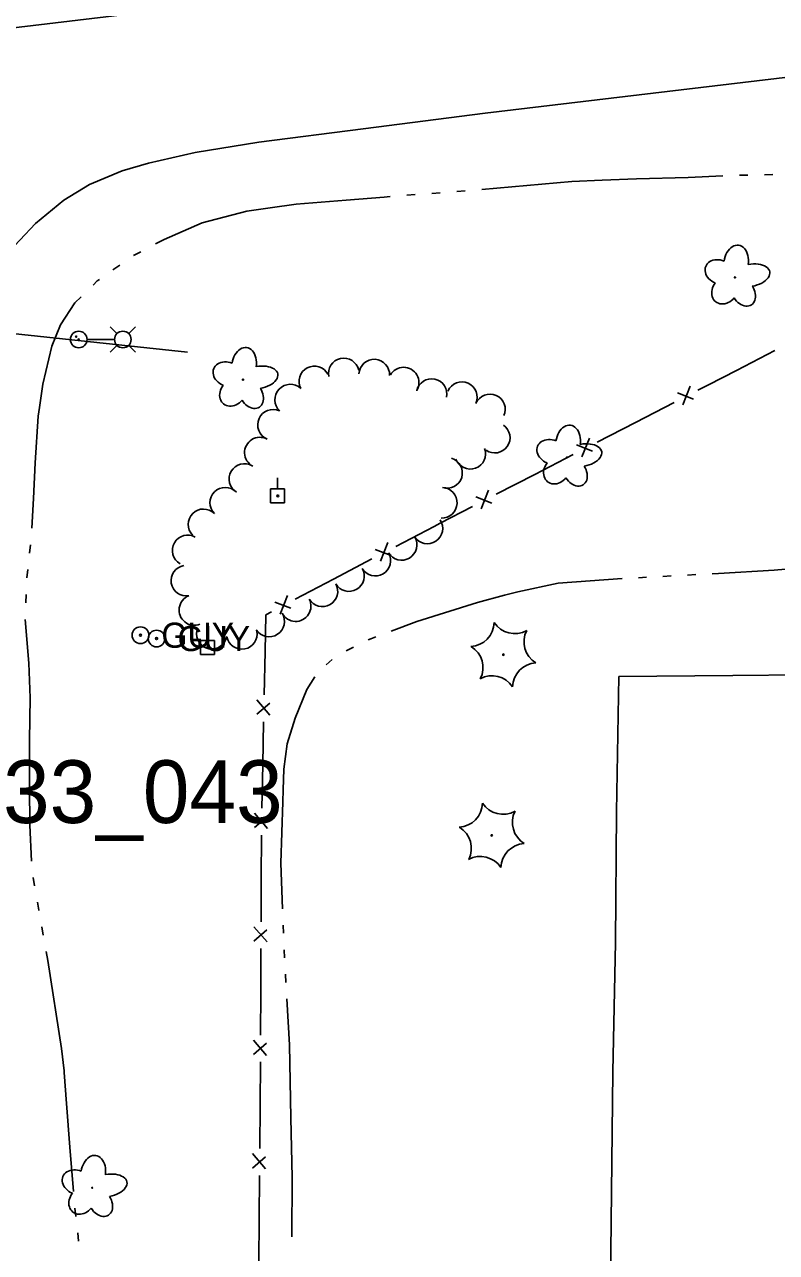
# Model space of a CAD drawing. Extents: x 589250 to 1188077, y 162953 to 363065.
# Drawn here: x 594728 to 594908, y 174624.2 to 174918 of the extents above; entities that cross this region are included whole.
import ezdxf

# ---------------------------------------------------------------- set-up
doc = ezdxf.new("R2010")
doc.units = 0
for name, color, linetype in [('E_DRN_SS_UG', 7, 'Continuous'), ('E_DWY', 7, 'Continuous'), ('E_FEN_P', 7, 'Continuous'), ('E_LAND_TreeLine_P', 7, 'Continuous'), ('E_LAND_Vegetation', 7, 'Continuous'), ('E_LTG', 7, 'Continuous'), ('E_MAP_PhotoCenter', 7, 'Continuous'), ('E_RDWY', 7, 'Continuous'), ('E_RDWY_C_and_G', 7, 'Continuous'), ('E_UTL_EGuyWire', 7, 'Continuous'), ('E_UTL_EPowerPole', 7, 'Continuous'), ('E_WTR_FlowLine', 7, 'Continuous')]:
    doc.layers.add(name, color=color, linetype=linetype)

msp = doc.modelspace()

# ---------------------------------------------------------------- linework, layer by layer
at = {"layer": 'E_DRN_SS_UG'}
msp.add_line((594691.68, 174847.61), (594766.96, 174839.54), dxfattribs=at)
at = {"layer": 'E_DWY'}
for p, q in [((594870.22, 174761.99), (594869.68, 174729.58)), ((594897.53, 174762.19), (594870.22, 174761.99)), ((594932.47, 174762.54), (594897.53, 174762.19)), ((594869.68, 174729.58), (594869.42, 174698.32)), ((594869.42, 174698.32), (594868.78, 174667.41)), ((594868.78, 174667.41), (594868.38, 174631.43)), ((594868.38, 174631.43), (594868.1, 174604.41))]:
    msp.add_line(p, q, dxfattribs=at)
at = {"layer": 'E_FEN_P'}
for p, q in [((594898.35, 174835.22), (594907.56, 174839.98)), ((594891.71, 174831.79), (594898.35, 174835.22)), ((594885.53, 174826.97), (594887.3, 174831.41)), ((594889.15, 174830.46), (594891.71, 174831.79)), ((594884.23, 174829.84), (594888.06, 174828.34)), ((594874.23, 174822.78), (594883.44, 174827.53)), ((594865.02, 174818.03), (594874.23, 174822.78)), ((594860.11, 174817.4), (594863.93, 174815.91)), ((594861.4, 174814.53), (594863.17, 174818.98)), ((594850.11, 174810.34), (594859.32, 174815.09)), ((594840.9, 174805.59), (594850.11, 174810.34)), ((594835.99, 174804.96), (594839.81, 174803.47)), ((594837.28, 174802.09), (594839.05, 174806.54)), ((594827.44, 174798.66), (594835.2, 174802.65)), ((594816.82, 174793.08), (594825.99, 174797.9)), ((594825.99, 174797.9), (594827.44, 174798.66)), ((594813.22, 174789.55), (594814.96, 174794.01)), ((594801.96, 174785.28), (594811.14, 174790.1)), ((594811.91, 174792.41), (594815.74, 174790.95)), ((594792.79, 174780.47), (594801.96, 174785.28)), ((594789.19, 174776.94), (594790.93, 174781.4)), ((594787.88, 174779.8), (594791.71, 174778.34)), ((594785.55, 174767.96), (594785.73, 174776.76)), ((594785.73, 174776.76), (594787.11, 174777.49)), ((594785.34, 174757.6), (594785.55, 174767.96)), ((594783.55, 174752.98), (594786.68, 174755.63)), ((594786.69, 174752.75), (594783.62, 174756.42)), ((594784.99, 174740.82), (594785.2, 174751.18)), ((594784.78, 174730.46), (594784.99, 174740.82)), ((594782.99, 174725.84), (594786.13, 174728.5)), ((594786.13, 174725.61), (594783.06, 174729.29)), ((594784.62, 174713.69), (594784.66, 174724.05)), ((594784.59, 174703.32), (594784.62, 174713.69)), ((594786.02, 174698.5), (594782.89, 174702.12)), ((594782.88, 174698.67), (594785.97, 174701.38)), ((594784.53, 174686.55), (594784.56, 174696.91)), ((594784.49, 174676.18), (594784.53, 174686.55)), ((594782.78, 174671.53), (594785.87, 174674.24)), ((594785.93, 174671.36), (594782.8, 174674.98)), ((594784.37, 174659.41), (594784.47, 174669.77)), ((594784.28, 174649.05), (594784.37, 174659.41)), ((594782.55, 174644.4), (594785.65, 174647.09)), ((594785.69, 174644.21), (594782.58, 174647.85)), ((594784.14, 174632.27), (594784.23, 174642.63)), ((594784.04, 174621.91), (594784.14, 174632.27))]:
    msp.add_line(p, q, dxfattribs=at)
at = {"layer": 'E_LAND_TreeLine_P'}
for centre, radius, start, end in [((594804.38, 174834.49), 3.66, 12.1251, 192.1251), ((594811.68, 174834.21), 3.66, 357.0407, 177.0407), ((594797.35, 174832.59), 3.66, 27.6199, 207.6199), ((594818.72, 174832.3), 3.66, 330.0911, 150.0911), ((594791.58, 174828.2), 3.69, 46.7605, 226.7605), ((594825.42, 174829.55), 3.66, 347.8143, 167.8143), ((594832.67, 174828.81), 3.66, 336.2797, 156.2797), ((594839.38, 174825.87), 3.66, 336.2797, 156.2797), ((594787.48, 174822.19), 3.69, 66.2486, 246.2486), ((594840.52, 174819.13), 3.66, 235.301, 55.301), ((594784.31, 174815.56), 3.66, 61.9969, 241.9969), ((594834.67, 174815.28), 3.66, 200.2855, 20.2855), ((594829.12, 174810.69), 3.66, 252.6199, 72.6199), ((594780.61, 174809.24), 3.66, 59.3794, 239.3794), ((594776.02, 174803.55), 3.66, 44.7818, 224.7818), ((594827.85, 174803.54), 3.66, 267.4785, 87.4785), ((594770.82, 174798.39), 3.66, 44.7818, 224.7818), ((594824.4, 174797.42), 3.66, 213.4355, 33.4355), ((594767.03, 174792.15), 3.66, 60.0911, 240.0911), ((594818.23, 174793.47), 3.66, 211.1686, 31.1686), ((594811.95, 174789.71), 3.66, 210.3301, 30.3301), ((594766.7, 174784.92), 3.66, 99.3805, 279.3805), ((594805.63, 174786.01), 3.66, 210.3301, 30.3301), ((594799.29, 174782.35), 3.66, 209.9641, 29.9641), ((594768.63, 174777.9), 3.66, 111.4648, 291.4648), ((594792.87, 174778.83), 3.66, 207.6199, 27.6199), ((594786.54, 174775.16), 3.66, 212.6624, 32.6624), ((594772.79, 174772.24), 3.66, 169.4212, 349.4212), ((594779.99, 174772.18), 3.66, 190.9207, 10.9207)]:
    msp.add_arc(centre, radius, start, end, dxfattribs=at)
at = {"layer": 'E_LAND_Vegetation'}
for centre, radius in [((594898.04, 174857.45), 0.128), ((594780.28, 174832.99), 0.128), ((594857.8, 174814.4), 0.128), ((594842.59, 174767.21), 0.167), ((594839.81, 174723.98), 0.167), ((594744.18, 174639.69), 0.128)]:
    msp.add_circle(centre, radius, dxfattribs=at)
for centre, radius, start, end in [((594834.49, 174775.04), 5.9, 273.0879, 358.8528), ((594845.33, 174778.15), 5.9, 213.0879, 298.8528), ((594853.44, 174770.31), 5.91, 153.1276, 238.8037), ((594831.81, 174764.11), 5.9, 333.0832, 58.8481), ((594850.7, 174759.37), 5.9, 93.0879, 178.8528), ((594839.86, 174756.27), 5.9, 33.0879, 118.8528), ((594831.7, 174731.82), 5.9, 273.0879, 358.8528), ((594842.54, 174734.92), 5.9, 213.0879, 298.8528), ((594850.66, 174727.09), 5.91, 153.1276, 238.8037), ((594829.03, 174720.88), 5.9, 333.0832, 58.8481), ((594847.92, 174716.15), 5.9, 93.0879, 178.8528), ((594837.07, 174713.04), 5.9, 33.0879, 118.8528)]:
    msp.add_arc(centre, radius, start, end, dxfattribs=at)
for centre, major_axis, ratio in [((594898.31, 174860.97), (-0.59, -4.18), 0.691916), ((594894.36, 174858.75), (3.35, -1.35), 0.782863), ((594901.69, 174857.96), (-4.67, -0.86), 0.560249), ((594895.56, 174854.34), (2.15, 2.7), 0.832022), ((594900, 174853.94), (-1.95, 3.06), 0.716896), ((594780.55, 174836.51), (-0.59, -4.18), 0.691916), ((594776.6, 174834.29), (3.35, -1.35), 0.782863), ((594783.92, 174833.5), (-4.67, -0.86), 0.560249), ((594777.79, 174829.88), (2.15, 2.7), 0.832022), ((594782.23, 174829.48), (-1.95, 3.06), 0.716896), ((594858.07, 174817.92), (-0.59, -4.18), 0.691916), ((594854.12, 174815.71), (3.35, -1.35), 0.782863), ((594861.45, 174814.91), (-4.67, -0.86), 0.560249), ((594855.32, 174811.29), (2.15, 2.7), 0.832022), ((594859.75, 174810.9), (-1.95, 3.06), 0.716896), ((594744.44, 174643.22), (-0.59, -4.18), 0.691916), ((594740.5, 174641), (3.35, -1.35), 0.782863), ((594747.82, 174640.21), (-4.67, -0.86), 0.560249), ((594741.69, 174636.58), (2.15, 2.7), 0.832022), ((594746.13, 174636.19), (-1.95, 3.06), 0.716896)]:
    msp.add_ellipse(centre, major_axis=major_axis, ratio=ratio, start_param=1.570796, end_param=4.712389, dxfattribs=at)
at = {"layer": 'E_LTG'}
for points in [[(594750.13, 174844), (594748.51, 174845.61)], [(594752.9, 174844), (594754.51, 174845.61)], [(594749.5, 174842.61), (594742.97, 174842.61)], [(594750.13, 174841.23), (594748.51, 174839.61)], [(594752.9, 174841.23), (594754.51, 174839.61)]]:
    msp.add_lwpolyline(points, dxfattribs=at)
for centre, radius in [((594740.96, 174842.61), 1.98), ((594740.34, 174843.28), 0.125), ((594751.51, 174842.61), 1.98), ((594740.96, 174842.61), 0.151)]:
    msp.add_circle(centre, radius, dxfattribs=at)
at = {"layer": 'E_RDWY'}
for p, q in [((594878.47, 174901.51), (594919.14, 174906.38)), ((594838.26, 174896.76), (594878.47, 174901.51)), ((594809.04, 174893.04), (594838.26, 174896.76)), ((594784.06, 174889.83), (594809.04, 174893.04)), ((594757.65, 174884.83), (594768.85, 174887.31)), ((594768.85, 174887.31), (594784.06, 174889.83)), ((594751.32, 174882.97), (594757.65, 174884.83)), ((594743.49, 174879.72), (594751.32, 174882.97)), ((594737.36, 174875.95), (594743.49, 174879.72)), ((594730.6, 174870.37), (594737.36, 174875.95)), ((594723.09, 174862.4), (594730.6, 174870.37))]:
    msp.add_line(p, q, dxfattribs=at)
at = {"layer": 'E_RDWY_C_and_G'}
msp.add_line((594752.76, 174920.45), (594718.31, 174916.29), dxfattribs=at)
at = {"layer": 'E_UTL_EGuyWire'}
for centre, radius in [((594755.74, 174771.87), 2), ((594759.59, 174771.07), 2), ((594755.74, 174771.87), 0.25), ((594759.59, 174771.07), 0.25)]:
    msp.add_circle(centre, radius, dxfattribs=at)
at = {"layer": 'E_UTL_EPowerPole'}
for points in [[(594788.56, 174806.86), (594788.56, 174809.5)], [(594790.24, 174806.86), (594786.88, 174806.86)], [(594786.88, 174806.86), (594786.88, 174803.5)], [(594790.24, 174803.5), (594790.24, 174806.86)], [(594786.88, 174803.5), (594790.24, 174803.5)], [(594771.79, 174770.62), (594771.79, 174773.27)], [(594773.46, 174770.62), (594770.11, 174770.62)], [(594770.11, 174770.62), (594770.11, 174767.27)], [(594773.46, 174767.27), (594773.46, 174770.62)], [(594770.11, 174767.27), (594773.46, 174767.27)]]:
    msp.add_lwpolyline(points, dxfattribs=at)
for centre in [(594788.59, 174805.18), (594771.82, 174768.95)]:
    msp.add_circle(centre, 0.217, dxfattribs=at)
at = {"layer": 'E_WTR_FlowLine'}
for p, q in [((594866.23, 174880.71), (594874.43, 174881.07)), ((594874.43, 174881.07), (594886.86, 174881.35)), ((594886.86, 174881.35), (594895.12, 174881.74)), ((594899.1, 174881.92), (594899.19, 174881.93)), ((594899.19, 174881.93), (594901.1, 174881.96)), ((594905.08, 174882.04), (594907.08, 174882.07)), ((594831.43, 174878.03), (594833.42, 174878.18)), ((594837.4, 174878.51), (594858.99, 174880.39)), ((594858.99, 174880.39), (594866.22, 174880.71)), ((594792.96, 174875.02), (594804.93, 174875.93)), ((594804.93, 174875.93), (594814.03, 174876.69)), ((594814.03, 174876.69), (594815.53, 174876.81)), ((594819.5, 174877.11), (594821.49, 174877.27)), ((594825.47, 174877.57), (594827.46, 174877.72)), ((594770.46, 174870.49), (594781.15, 174873.31)), ((594781.15, 174873.31), (594786.75, 174874.12)), ((594786.75, 174874.12), (594792.96, 174875.02)), ((594761.42, 174866.56), (594770.46, 174870.49)), ((594759.34, 174865.47), (594761.42, 174866.56)), ((594754.05, 174862.68), (594755.81, 174863.61)), ((594749.15, 174859.24), (594750.78, 174860.39)), ((594744.4, 174855.63), (594745.4, 174856.61)), ((594745.4, 174856.61), (594745.89, 174856.95)), ((594740.05, 174851.41), (594741.54, 174852.85)), ((594736.58, 174846.09), (594740.05, 174851.41)), ((594734.49, 174841.05), (594736.58, 174846.09)), ((594732.33, 174831.95), (594734.49, 174841.05)), ((594731.53, 174826.33), (594732.33, 174831.95)), ((594731.23, 174824.3), (594731.53, 174826.33)), ((594730.55, 174813.09), (594731.23, 174824.3)), ((594730.11, 174804.56), (594730.55, 174813.09)), ((594729.7, 174797.48), (594730.11, 174804.56)), ((594729.17, 174791.52), (594729.38, 174793.51)), ((594728.54, 174785.57), (594728.75, 174787.56)), ((594907.43, 174787.43), (594894.11, 174786.66)), ((594920.97, 174788.57), (594907.43, 174787.43)), ((594855.72, 174784.35), (594846.04, 174782.24)), ((594870.99, 174785.42), (594855.72, 174784.35)), ((594876.87, 174785.74), (594874.91, 174785.63)), ((594882.75, 174786.05), (594880.79, 174785.95)), ((594888.64, 174786.37), (594886.68, 174786.27)), ((594894.11, 174786.66), (594892.56, 174786.58)), ((594728.27, 174779.6), (594728.35, 174781.59)), ((594842.87, 174781.41), (594836.36, 174779.7)), ((594846.04, 174782.24), (594842.87, 174781.41)), ((594836.36, 174779.7), (594821.87, 174775.17)), ((594728.12, 174775.6), (594728.12, 174775.61)), ((594729, 174765.21), (594728.12, 174775.6)), ((594821.87, 174775.17), (594815.72, 174772.86)), ((594810.86, 174771.03), (594810.24, 174770.73)), ((594812.05, 174771.48), (594810.86, 174771.03)), ((594806.71, 174768.99), (594804.95, 174768.12)), ((594729.36, 174756.85), (594729, 174765.21)), ((594801.64, 174766.06), (594800.15, 174764.78)), ((594797.49, 174761.95), (594795.54, 174758.9)), ((594795.54, 174758.9), (594792.78, 174752.03)), ((594729.17, 174746.75), (594729.36, 174756.85)), ((594792.78, 174752.03), (594790.88, 174745.85)), ((594729.15, 174735.59), (594729.16, 174746.19)), ((594729.16, 174746.19), (594729.17, 174746.75)), ((594790.88, 174745.85), (594790.07, 174739.85)), ((594790.07, 174739.85), (594789.88, 174734.91)), ((594729.27, 174726.43), (594729.15, 174735.59)), ((594789.88, 174734.91), (594789.77, 174731.97)), ((594789.77, 174731.97), (594789.32, 174717.3)), ((594729.63, 174717.84), (594729.27, 174726.43)), ((594789.32, 174717.3), (594789.74, 174706.45)), ((594730.37, 174711.92), (594730.04, 174713.88)), ((594731.38, 174706.06), (594731.05, 174707.99)), ((594731.39, 174706.02), (594731.38, 174706.06)), ((594732.47, 174700.14), (594732.11, 174702.1)), ((594789.89, 174702.52), (594789.97, 174700.56)), ((594733.58, 174694.06), (594733.19, 174696.22)), ((594790.12, 174696.64), (594790.2, 174694.67)), ((594736.79, 174673.02), (594733.58, 174694.06)), ((594790.41, 174690.75), (594790.52, 174688.79)), ((594790.74, 174684.87), (594791.36, 174673.84)), ((594737.45, 174667.62), (594736.79, 174673.02)), ((594791.36, 174673.84), (594791.73, 174656.41)), ((594737.49, 174667.29), (594737.45, 174667.62)), ((594738.03, 174659.82), (594737.49, 174667.29)), ((594738.81, 174649.38), (594738.03, 174659.82)), ((594791.73, 174656.41), (594792.03, 174642.13)), ((594739.68, 174638.79), (594738.81, 174649.38)), ((594792.03, 174642.13), (594791.99, 174627.93)), ((594740.25, 174632.84), (594740.03, 174634.82)), ((594740.92, 174626.89), (594740.7, 174628.87))]:
    msp.add_line(p, q, dxfattribs=at)

# ---------------------------------------------------------------- texts
at = {"layer": 'E_MAP_PhotoCenter'}
msp.add_text('33_043', height=15, dxfattribs=at).set_placement((594722.83, 174726.94))
at = {"layer": 'E_UTL_EGuyWire'}
for p in [(594760.74, 174768.87), (594764.59, 174768.07)]:
    msp.add_text('GUY', height=6, dxfattribs=at).set_placement(p)

doc.saveas('drawing.dxf')
